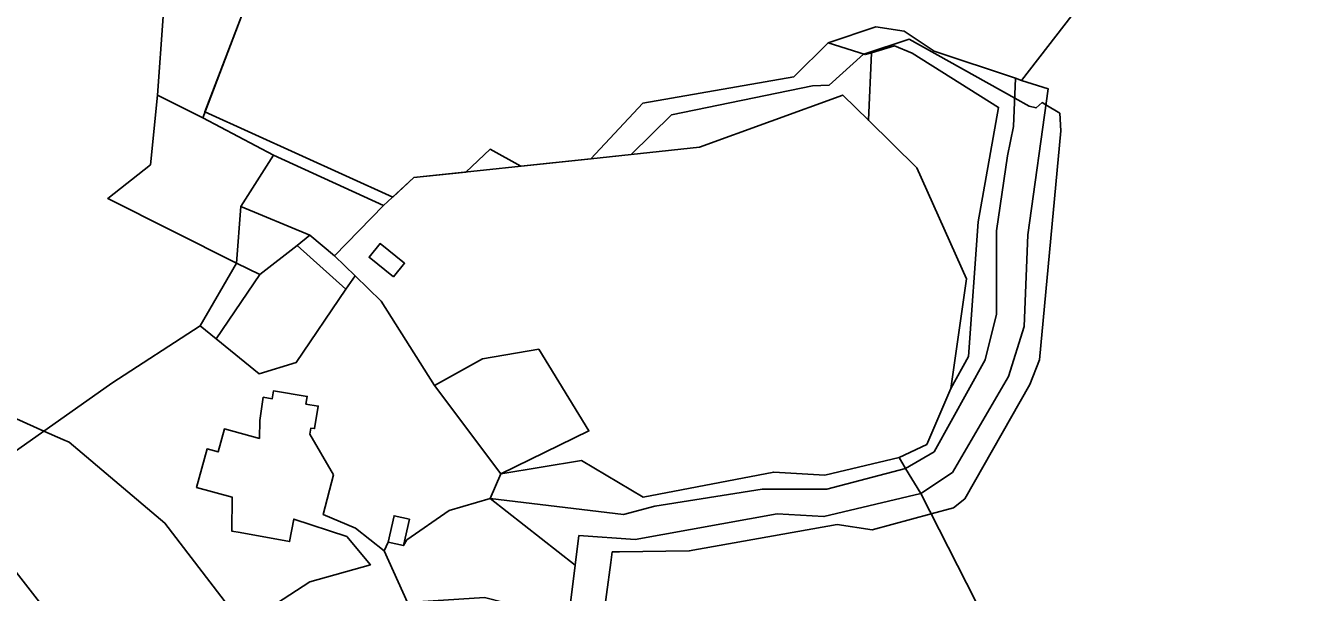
# Model space of a CAD drawing. Extents: x -477304 to -465429, y -1159113 to -1149210.
# Drawn here: x -469977.2 to -469672.1, y -1155367.2 to -1155231.1 of the extents above; entities that cross this region are included whole.
import ezdxf

# ---------------------------------------------------------------- set-up
doc = ezdxf.new("R2010")
doc.units = 0
for name, color, linetype in [('BPEJ_s', 7, 'Continuous'), ('orna_s', 7, 'Continuous'), ('PUPFL_s', 7, 'Continuous'), ('trav_porost_s', 7, 'Continuous')]:
    doc.layers.add(name, color=color, linetype=linetype)

msp = doc.modelspace()

# ---------------------------------------------------------------- linework, layer by layer
at = {"layer": 'BPEJ_s'}
for points in [[(-469923.2, -1155223.41), (-469934.09, -1155251.91), (-469889.01, -1155272.32), (-469883.93, -1155267.64), (-469871.5, -1155266.33), (-469865.61, -1155260.87), (-469858.29, -1155264.94), (-469841.45, -1155263.16), (-469831.74, -1155262.1), (-469822.08, -1155252.62), (-469788.26, -1155245.65), (-469784.25, -1155245.44)], [(-469923.2, -1155223.41), (-469934.09, -1155251.91), (-469889.01, -1155272.32), (-469883.93, -1155267.64), (-469871.5, -1155266.33), (-469865.61, -1155260.87), (-469858.29, -1155264.94), (-469841.45, -1155263.16), (-469831.74, -1155262.1), (-469822.08, -1155252.62), (-469788.26, -1155245.65), (-469784.25, -1155245.44), (-469776, -1155238.04), (-469775.94, -1155238.02), (-469765.01, -1155234.45), (-469739.72, -1155248.58), (-469736.27, -1155250.51), (-469734.58, -1155250.93), (-469733.84, -1155250.3), (-469733.1, -1155249.67), (-469732.21, -1155250.2), (-469728.87, -1155252.2), (-469728.66, -1155256.43), (-469733.73, -1155311.38), (-469736.06, -1155317.29), (-469751.7, -1155344.77), (-469754.44, -1155346.88), (-469759.76, -1155348.33), (-469773.89, -1155352.17), (-469782.34, -1155350.9), (-469817.85, -1155357.24), (-469834.55, -1155357.45), (-469836.32, -1155357.47), (-469836.66, -1155359.99), (-469838.71, -1155375.37)], [(-469784.25, -1155245.44), (-469776, -1155238.04), (-469775.94, -1155238.02), (-469765.01, -1155234.45), (-469739.72, -1155248.58), (-469736.27, -1155250.51), (-469734.58, -1155250.93), (-469733.84, -1155250.3), (-469733.1, -1155249.67), (-469732.21, -1155250.2), (-469728.87, -1155252.2), (-469728.66, -1155256.43), (-469733.73, -1155311.38), (-469736.06, -1155317.29), (-469751.7, -1155344.77), (-469754.44, -1155346.88), (-469759.76, -1155348.33), (-469773.89, -1155352.17), (-469782.34, -1155350.9), (-469817.85, -1155357.24), (-469834.55, -1155357.45), (-469836.32, -1155357.47), (-469836.66, -1155359.99), (-469838.71, -1155375.37)], [(-470000, -1155316.3), (-469972.74, -1155328.47), (-469968.22, -1155330.48), (-469966.67, -1155331.17), (-469943.69, -1155350.56), (-469926.56, -1155372.89)], [(-469926.56, -1155372.89), (-469943.69, -1155350.56), (-469966.67, -1155331.17), (-469968.22, -1155330.48), (-469972.74, -1155328.47), (-470000, -1155316.3)]]:
    msp.add_lwpolyline(points, dxfattribs=at)
at = {"layer": 'orna_s'}
msp.add_lwpolyline([(-469966.79, -1155378.58), (-469986.78, -1155399.04), (-470012.8, -1155362.51), (-469997.51, -1155359.06), (-469992.17, -1155361.28), (-469989.09, -1155359.02), (-469992.38, -1155355.49), (-469987.61, -1155351.87)], close=True, dxfattribs=at)
at = {"layer": 'PUPFL_s'}
for points in [[(-469923.2, -1155223.41), (-469943.04, -1155199.17), (-469922.95, -1155191.62), (-469913.22, -1155186.32), (-469910.3, -1155157.33), (-469921.27, -1155146.81), (-469859.1, -1155113.57), (-469748.14, -1155184.57), (-469699.33, -1155194.29), (-469738.07, -1155244.38), (-469739.5, -1155243.81), (-469759.04, -1155237.31), (-469766.23, -1155232.54), (-469773.01, -1155231.47), (-469784.51, -1155235.33), (-469792.73, -1155243.47), (-469828.96, -1155249.8), (-469841.45, -1155263.16), (-469883.93, -1155267.64), (-469891.2, -1155274.34), (-469917.61, -1155262.27), (-469934.62, -1155253.31)], [(-469738.07, -1155244.38), (-469699.33, -1155194.29), (-469632.43, -1155207.61), (-469527.72, -1155224.54), (-469494.72, -1155228.34), (-469496.54, -1155232.43), (-469520.31, -1155285.88), (-469528.3, -1155303.85), (-469537.37, -1155352.41), (-469549.11, -1155415.21), (-469600.95, -1155423.61), (-469678.22, -1155417.42), (-469719.65, -1155410.69), (-469729.29, -1155408.13), (-469762.23, -1155343.47), (-469754.65, -1155338.44), (-469741.23, -1155315.39), (-469737.47, -1155303.38), (-469736.55, -1155281.38), (-469731.67, -1155246.36)], [(-469774.1, -1155237.69), (-469775.6, -1155238.13), (-469784.51, -1155235.33), (-469773.01, -1155231.47), (-469766.23, -1155232.54), (-469759.04, -1155237.31), (-469739.5, -1155243.81), (-469740.04, -1155255.39), (-469741.41, -1155262.4), (-469744.05, -1155280.4), (-469744.08, -1155300.4), (-469746.84, -1155311.41), (-469759.06, -1155333.46), (-469765.95, -1155337.48), (-469767.46, -1155334.81), (-469760.83, -1155331.66), (-469755.02, -1155318.27), (-469750.81, -1155310.62), (-469748.5, -1155278.3), (-469743.6, -1155250.83), (-469764.34, -1155237.8), (-469768.53, -1155236.07)], [(-469775.6, -1155238.13), (-469774.1, -1155237.69), (-469774.84, -1155253.88), (-469780.98, -1155247.87), (-469815.36, -1155260.32), (-469841.45, -1155263.16), (-469828.96, -1155249.8), (-469792.73, -1155243.47), (-469784.51, -1155235.33)], [(-469751.28, -1155291.93), (-469763.19, -1155265.29), (-469774.84, -1155253.88), (-469774.1, -1155237.69), (-469768.53, -1155236.07), (-469764.34, -1155237.8), (-469743.6, -1155250.83), (-469748.5, -1155278.3), (-469750.81, -1155310.62), (-469755.02, -1155318.27)], [(-469744.08, -1155300.4), (-469744.05, -1155280.4), (-469741.41, -1155262.4), (-469740.04, -1155255.39), (-469739.5, -1155243.81), (-469738.07, -1155244.38), (-469731.67, -1155246.36), (-469736.55, -1155281.38), (-469737.47, -1155303.38), (-469741.23, -1155315.39), (-469754.65, -1155338.44), (-469762.23, -1155343.47), (-469765.95, -1155337.48), (-469759.06, -1155333.46), (-469746.84, -1155311.41)], [(-469902.99, -1155286.46), (-469908.9, -1155281.49), (-469925.5, -1155274.58), (-469917.61, -1155262.27), (-469891.2, -1155274.34)], [(-469853.98, -1155308.84), (-469841.94, -1155328.44), (-469863.1, -1155338.76), (-469878.96, -1155317.55), (-469867.46, -1155311.18)], [(-469785.26, -1155339.02), (-469767.46, -1155334.81), (-469765.95, -1155337.48), (-469784.82, -1155342.43), (-469800.37, -1155342.39), (-469826.06, -1155346.48), (-469833.65, -1155348.5), (-469865.6, -1155344.64), (-469863.1, -1155338.76), (-469843.71, -1155335.55), (-469828.88, -1155344.31), (-469797.55, -1155338.32)], [(-469845.23, -1155360.67), (-469865.6, -1155344.64), (-469833.65, -1155348.5), (-469826.06, -1155346.48), (-469800.37, -1155342.39), (-469784.82, -1155342.43), (-469765.95, -1155337.48), (-469762.23, -1155343.47), (-469785.53, -1155348.99), (-469796.75, -1155348.37), (-469830.83, -1155354.49), (-469844.33, -1155353.54)], [(-469844.33, -1155353.54), (-469830.83, -1155354.49), (-469796.75, -1155348.37), (-469785.53, -1155348.99), (-469762.23, -1155343.47), (-469729.29, -1155408.13), (-469762.23, -1155399.4), (-469790.2, -1155392.5), (-469803.32, -1155385.4), (-469824.85, -1155378.47), (-469846.86, -1155373.55), (-469845.23, -1155360.67)]]:
    msp.add_lwpolyline(points, close=True, dxfattribs=at)
at = {"layer": 'trav_porost_s'}
for points in [[(-469930.47, -1155183.32), (-469931.17, -1155188.99), (-469922.95, -1155191.62), (-469943.04, -1155199.17), (-469923.2, -1155223.41), (-469934.62, -1155253.31), (-469945.46, -1155247.85), (-469944.15, -1155228.98), (-469953.19, -1155222.45), (-469960.34, -1155211.6), (-469955.61, -1155190.19), (-469950.07, -1155190.06), (-469947.35, -1155190.02), (-469944.6, -1155180.32)], [(-469925.5, -1155274.58), (-469926.53, -1155288.21), (-469957.42, -1155272.67), (-469947.15, -1155264.58), (-469945.46, -1155247.85), (-469934.62, -1155253.31), (-469917.61, -1155262.27)], [(-469853.98, -1155308.84), (-469867.46, -1155311.18), (-469878.96, -1155317.55), (-469891.77, -1155297.27), (-469898.03, -1155291.24), (-469902.99, -1155286.46), (-469891.2, -1155274.34), (-469883.93, -1155267.64), (-469841.45, -1155263.16), (-469815.36, -1155260.32), (-469780.98, -1155247.87), (-469774.84, -1155253.88), (-469763.19, -1155265.29), (-469751.28, -1155291.93), (-469755.02, -1155318.27), (-469760.83, -1155331.66), (-469767.46, -1155334.81), (-469785.26, -1155339.02), (-469797.55, -1155338.32), (-469828.88, -1155344.31), (-469843.71, -1155335.55), (-469863.1, -1155338.76), (-469841.94, -1155328.44)], [(-469898.03, -1155291.24), (-469900.23, -1155294.46), (-469911.92, -1155283.95), (-469908.9, -1155281.49), (-469902.99, -1155286.46)], [(-469888.82, -1155291.5), (-469886.16, -1155288.2), (-469892.03, -1155283.47), (-469894.69, -1155286.77)], [(-469920.94, -1155290.92), (-469911.92, -1155283.95), (-469900.23, -1155294.46), (-469912.19, -1155312.02), (-469921.1, -1155314.76), (-469931.37, -1155306.37)], [(-469926.53, -1155288.21), (-469920.94, -1155290.92), (-469931.37, -1155306.37), (-469935.24, -1155303.21)], [(-469867, -1155368.4), (-469885.47, -1155369.59), (-469891.1, -1155357.2), (-469890.12, -1155355.12), (-469886.42, -1155355.96), (-469885.64, -1155354.58), (-469875.45, -1155347.57), (-469865.6, -1155344.64), (-469845.23, -1155360.67), (-469846.86, -1155373.55)]]:
    msp.add_lwpolyline(points, close=True, dxfattribs=at)
for points in [[(-469944.15, -1155228.98), (-469945.46, -1155247.85), (-469947.15, -1155264.58), (-469957.42, -1155272.67), (-469926.53, -1155288.21), (-469935.24, -1155303.21), (-469956.47, -1155316.96), (-469981.45, -1155334.63), (-469997.47, -1155349.2), (-470026.55, -1155324.48), (-470025.84, -1155316.83), (-470043.8, -1155300.4), (-470048.12, -1155298.48), (-470051.45, -1155296.43), (-470001.46, -1155243.66), (-470002.39, -1155219.49)], [(-469981.45, -1155334.63), (-469956.47, -1155316.96), (-469935.24, -1155303.21), (-469931.37, -1155306.37), (-469921.1, -1155314.76), (-469912.19, -1155312.02), (-469900.23, -1155294.46), (-469898.03, -1155291.24), (-469891.77, -1155297.27), (-469878.96, -1155317.55), (-469863.1, -1155338.76), (-469865.6, -1155344.64), (-469875.45, -1155347.57), (-469885.64, -1155354.58), (-469886.42, -1155355.96), (-469884.99, -1155349.64), (-469888.69, -1155348.8), (-469890.12, -1155355.12), (-469891.1, -1155357.2), (-469897.98, -1155351.75), (-469905.73, -1155348.52), (-469903.23, -1155338.97), (-469908.88, -1155329.25), (-469908.66, -1155327.76), (-469907.77, -1155327.89), (-469906.91, -1155322.49), (-469909.84, -1155322.02), (-469909.54, -1155320.15), (-469917.64, -1155318.85), (-469917.94, -1155320.73), (-469920.11, -1155320.38), (-469920.93, -1155325.96), (-469921, -1155330.24), (-469929.41, -1155327.98), (-469930.89, -1155333.49), (-469933.59, -1155332.76), (-469936.08, -1155342.03), (-469927.59, -1155344.32), (-469927.65, -1155352.47), (-469925.63, -1155352.84), (-469913.76, -1155354.99), (-469912.78, -1155349.58), (-469900.03, -1155353.8), (-469894.35, -1155360.56), (-469908.88, -1155364.66), (-469920.13, -1155371.97)], [(-469966.79, -1155378.58), (-469987.61, -1155351.87)]]:
    msp.add_lwpolyline(points, dxfattribs=at)

doc.saveas('drawing.dxf')
